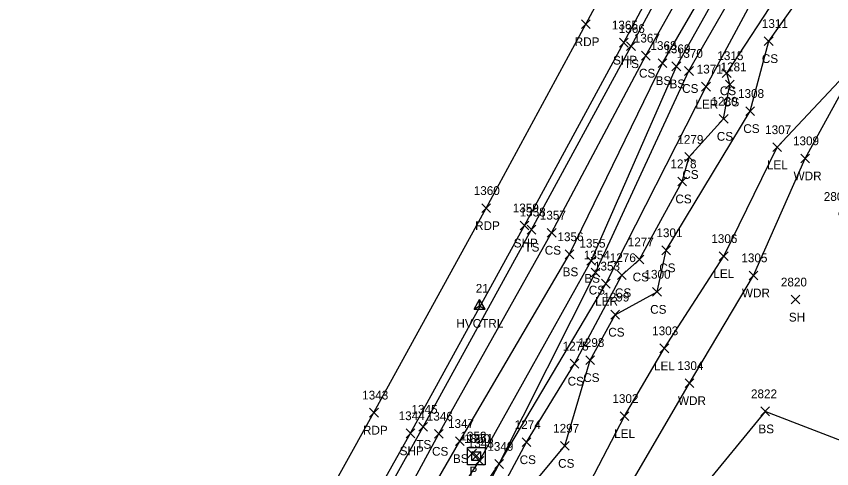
# Model space of a CAD drawing. Extents: x 1483143 to 1488182, y 802902 to 807581.
# Drawn here: x 1487266.4 to 1487452.4, y 805389.1 to 805492.2 of the extents above; entities that cross this region are included whole.
import ezdxf

# ---------------------------------------------------------------- set-up
doc = ezdxf.new("R2010")
doc.units = 0
for name, color, linetype in [('C_A', 7, 'Continuous'), ('C_I', 7, 'Continuous'), ('CPSM', 7, 'Continuous'), ('D_A', 7, 'Continuous'), ('D_I', 7, 'Continuous'), ('D_TIC', 7, 'Continuous'), ('DS', 7, 'Continuous'), ('L_A', 7, 'Continuous'), ('L_I', 7, 'Continuous'), ('L_TIC', 7, 'Continuous'), ('LARO', 7, 'Continuous'), ('LAWA', 7, 'Continuous'), ('LELB', 7, 'Continuous'), ('P_A', 7, 'Continuous'), ('P_I', 7, 'Continuous'), ('P_TIC', 7, 'Continuous'), ('PET', 7, 'Continuous'), ('PSP', 7, 'Continuous')]:
    doc.layers.add(name, color=color, linetype=linetype)

msp = doc.modelspace()

# ---------------------------------------------------------------- linework, layer by layer
at = {"layer": 'CPSM'}
for p, q in [((1487370.88, 805425.46), (1487372.13, 805427.62)), ((1487373.38, 805425.46), (1487372.13, 805427.62)), ((1487372.13, 805426.18), (1487372.13, 805427.62)), ((1487370.88, 805425.46), (1487372.13, 805426.18)), ((1487370.88, 805425.46), (1487373.38, 805425.46)), ((1487372.13, 805426.18), (1487372.13, 805426.18)), ((1487372.13, 805426.18), (1487373.38, 805425.46))]:
    msp.add_line(p, q, dxfattribs=at)
at = {"layer": 'D_TIC'}
for points in [[(1487369.43, 805391.49), (1487371.43, 805393.49)], [(1487371.43, 805391.49), (1487369.43, 805393.49)], [(1487370.4, 805390.97), (1487372.4, 805392.97)], [(1487372.4, 805390.97), (1487370.4, 805392.97)]]:
    msp.add_lwpolyline(points, dxfattribs=at)
at = {"layer": 'DS'}
for p, q in [((1487369.36, 805393.91), (1487373.36, 805393.91)), ((1487369.36, 805389.91), (1487369.36, 805393.91)), ((1487373.36, 805393.91), (1487373.36, 805389.91)), ((1487370.36, 805390.91), (1487370.36, 805392.91)), ((1487370.36, 805392.91), (1487372.36, 805392.91)), ((1487371.37, 805391.91), (1487371.37, 805391.91)), ((1487371.37, 805391.91), (1487371.37, 805391.91)), ((1487372.36, 805392.91), (1487372.36, 805390.91)), ((1487372.36, 805390.91), (1487370.36, 805390.91)), ((1487373.36, 805389.91), (1487369.36, 805389.91))]:
    msp.add_line(p, q, dxfattribs=at)
at = {"layer": 'L_TIC'}
for points in [[(1487437.06, 805485.56), (1487439.06, 805487.56)], [(1487439.06, 805485.56), (1487437.06, 805487.56)], [(1487405.66, 805484.41), (1487407.66, 805486.41)], [(1487407.66, 805484.41), (1487405.66, 805486.41)], [(1487409.04, 805482.24), (1487411.04, 805484.24)], [(1487411.04, 805482.24), (1487409.04, 805484.24)], [(1487412.83, 805480.53), (1487414.83, 805482.53)], [(1487414.83, 805480.53), (1487412.83, 805482.53)], [(1487416, 805479.8), (1487418, 805481.8)], [(1487418, 805479.8), (1487416, 805481.8)], [(1487418.88, 805478.75), (1487420.88, 805480.75)], [(1487420.88, 805478.75), (1487418.88, 805480.75)], [(1487427.48, 805478.23), (1487429.48, 805480.23)], [(1487429.48, 805478.23), (1487427.48, 805480.23)], [(1487428.21, 805475.67), (1487430.21, 805477.67)], [(1487430.21, 805475.67), (1487428.21, 805477.67)], [(1487422.77, 805475.17), (1487424.77, 805477.17)], [(1487424.77, 805475.17), (1487422.77, 805477.17)], [(1487432.83, 805469.6), (1487434.83, 805471.6)], [(1487434.83, 805469.6), (1487432.83, 805471.6)], [(1487426.79, 805467.84), (1487428.79, 805469.84)], [(1487428.79, 805467.84), (1487426.79, 805469.84)], [(1487439.02, 805461.35), (1487441.02, 805463.35)], [(1487441.02, 805461.35), (1487439.02, 805463.35)], [(1487418.92, 805459.14), (1487420.92, 805461.14)], [(1487420.92, 805459.14), (1487418.92, 805461.14)], [(1487445.38, 805458.81), (1487447.38, 805460.81)], [(1487447.38, 805458.81), (1487445.38, 805460.81)], [(1487417.34, 805453.56), (1487419.34, 805455.56)], [(1487419.34, 805453.56), (1487417.34, 805455.56)], [(1487382.94, 805442.57), (1487384.94, 805444.57)], [(1487384.94, 805442.57), (1487382.94, 805444.57)], [(1487387.55, 805441.86), (1487389.55, 805443.86)], [(1487389.55, 805441.86), (1487387.55, 805443.86)], [(1487391.63, 805436.94), (1487393.63, 805438.94)], [(1487393.63, 805436.94), (1487391.63, 805438.94)], [(1487413.66, 805437.85), (1487415.66, 805439.85)], [(1487415.66, 805437.85), (1487413.66, 805439.85)], [(1487426.8, 805436.51), (1487428.8, 805438.51)], [(1487428.8, 805436.51), (1487426.8, 805438.51)], [(1487396.58, 805435.46), (1487398.58, 805437.46)], [(1487398.58, 805435.46), (1487396.58, 805437.46)], [(1487407.6, 805435.76), (1487409.6, 805437.76)], [(1487409.6, 805435.76), (1487407.6, 805437.76)], [(1487397.58, 805432.78), (1487399.58, 805434.78)], [(1487399.58, 805432.78), (1487397.58, 805434.78)], [(1487403.56, 805432.17), (1487405.56, 805434.17)], [(1487405.56, 805432.17), (1487403.56, 805434.17)], [(1487433.6, 805432.13), (1487435.6, 805434.13)], [(1487435.6, 805432.13), (1487433.6, 805434.13)], [(1487399.9, 805430.24), (1487401.9, 805432.24)], [(1487401.9, 805430.24), (1487399.9, 805432.24)], [(1487411.59, 805428.38), (1487413.59, 805430.38)], [(1487413.59, 805428.38), (1487411.59, 805430.38)], [(1487443.19, 805426.61), (1487445.19, 805428.61)], [(1487445.19, 805426.61), (1487443.19, 805428.61)], [(1487402.03, 805423.17), (1487404.03, 805425.17)], [(1487404.03, 805423.17), (1487402.03, 805425.17)], [(1487413.25, 805415.49), (1487415.25, 805417.49)], [(1487415.25, 805415.49), (1487413.25, 805417.49)], [(1487396.32, 805412.81), (1487398.32, 805414.81)], [(1487398.32, 805412.81), (1487396.32, 805414.81)], [(1487392.76, 805412), (1487394.76, 805414)], [(1487394.76, 805412), (1487392.76, 805414)], [(1487419, 805407.55), (1487421, 805409.55)], [(1487421, 805407.55), (1487419, 805409.55)], [(1487436.28, 805401.12), (1487438.28, 805403.12)], [(1487438.28, 805401.12), (1487436.28, 805403.12)], [(1487404.19, 805400.03), (1487406.19, 805402.03)], [(1487406.19, 805400.03), (1487404.19, 805402.03)], [(1487358.27, 805397.59), (1487360.27, 805399.59)], [(1487360.27, 805397.59), (1487358.27, 805399.59)], [(1487361.83, 805396.01), (1487363.83, 805398.01)], [(1487363.83, 805396.01), (1487361.83, 805398.01)], [(1487366.6, 805394.34), (1487368.6, 805396.34)], [(1487368.6, 805394.34), (1487366.6, 805396.34)], [(1487381.82, 805394.1), (1487383.82, 805396.1)], [(1487383.82, 805394.1), (1487381.82, 805396.1)], [(1487390.59, 805393.26), (1487392.59, 805395.26)], [(1487392.59, 805393.26), (1487390.59, 805395.26)], [(1487371.12, 805389.86), (1487373.12, 805391.86)], [(1487373.12, 805389.86), (1487371.12, 805391.86)], [(1487375.58, 805389.13), (1487377.58, 805391.13)], [(1487377.58, 805389.13), (1487375.58, 805391.13)], [(1487375.58, 805389.13), (1487377.58, 805391.13)], [(1487377.58, 805389.13), (1487375.58, 805391.13)]]:
    msp.add_lwpolyline(points, dxfattribs=at)
at = {"layer": 'LARO'}
for points in [[(1487124.31, 804973.13), (1487145.49, 805006.81), (1487169.77, 805044.38), (1487180.59, 805057.87), (1487189.8, 805070.17), (1487199.3, 805080.96), (1487217.89, 805101.74), (1487229.45, 805124.32), (1487246.83, 805150.76), (1487254.41, 805169.19), (1487269.28, 805204.96), (1487282.34, 805212.7), (1487284.63, 805226.5), (1487290.62, 805235.83), (1487297.31, 805243.76), (1487306.73, 805267.09), (1487309.81, 805276.71), (1487327.69, 805305.4), (1487333.49, 805320.05), (1487351.27, 805341.81), (1487376.58, 805390.13), (1487400.9, 805431.24), (1487423.77, 805476.17), (1487448.72, 805522.61)], [(1487275.82, 805186.86), (1487281.82, 805201.01), (1487291.77, 805208.89), (1487296.21, 805220.88), (1487297.4, 805236.19), (1487306.61, 805244.48), (1487316.03, 805247.44), (1487325.53, 805270.19), (1487336.29, 805289.62), (1487349.28, 805303.76), (1487363.04, 805323.38), (1487373.75, 805338.95), (1487382.28, 805358.58), (1487388.76, 805365.45), (1487390.53, 805372.85), (1487405.19, 805401.03), (1487414.25, 805416.49), (1487427.8, 805437.51), (1487440.02, 805462.35), (1487458.8, 805482.34), (1487468.72, 805503.53)]]:
    msp.add_lwpolyline(points, dxfattribs=at)
at = {"layer": 'LAWA'}
msp.add_lwpolyline([(1487288.55, 805192.53), (1487294.52, 805206.51), (1487300.85, 805219.32), (1487309.39, 805232.65), (1487323.83, 805245.51), (1487330.77, 805260.07), (1487338.78, 805272.82), (1487344.77, 805283.02), (1487356.05, 805303.3), (1487368.2, 805318.3), (1487378.28, 805337.62), (1487391.65, 805357.45), (1487395.2, 805367.59), (1487402.1, 805377.95), (1487420, 805408.55), (1487434.6, 805433.13), (1487446.38, 805459.81), (1487458.8, 805482.34), (1487472.47, 805498.82)], dxfattribs=at)
at = {"layer": 'LELB'}
for points in [[(1487199.3, 805080.96), (1487209.02, 805107.06), (1487224.53, 805127.21), (1487240.95, 805152.24), (1487249.95, 805171.94), (1487269.65, 805210.5), (1487285.86, 805237.33), (1487303.36, 805267.84), (1487322.25, 805302.17), (1487347.45, 805347.07), (1487376.58, 805390.13), (1487398.58, 805433.78), (1487419.88, 805479.75), (1487445.41, 805524.09), (1487470.45, 805569.86), (1487486.06, 805603.16), (1487492.1, 805615.56), (1487500.68, 805632.42), (1487507.33, 805640.17), (1487520.3, 805671.34), (1487528.77, 805686.31), (1487539.17, 805698.49)], [(1487494, 805544.66), (1487489.98, 805516.76), (1487483.1, 805499.99), (1487469.62, 805485.44), (1487459.73, 805470.37), (1487454.06, 805447.12), (1487466.58, 805438.47), (1487460.53, 805427.6), (1487458.79, 805393.78), (1487437.28, 805402.12), (1487422.27, 805383.88)], [(1487108.71, 804980.78), (1487132.66, 805016.32), (1487156.92, 805053.98), (1487173.31, 805079.98), (1487194.46, 805114.79), (1487207.05, 805135.95), (1487220.86, 805159.73), (1487233.38, 805181.3), (1487254.33, 805216.27), (1487271.44, 805245.69), (1487289.79, 805275.85), (1487308.89, 805309.94), (1487335.6, 805356.15), (1487359.27, 805398.59), (1487383.94, 805443.57), (1487406.66, 805485.41), (1487431.45, 805531.24)], [(1487141.45, 805012.57), (1487160.97, 805051.58), (1487177.59, 805077.87), (1487198.8, 805111.86), (1487211.59, 805133.5), (1487225.91, 805156.73), (1487238.62, 805176.26), (1487258.28, 805214.16), (1487275.11, 805243.36), (1487293.13, 805273.9), (1487313.26, 805307.35), (1487339.04, 805353.08), (1487362.83, 805397.01), (1487388.55, 805442.86), (1487410.04, 805483.24), (1487436.07, 805529.53)], [(1487115.55, 804977.3), (1487141.45, 805012.57), (1487163.51, 805049.72), (1487181.31, 805075.62), (1487202.21, 805110.17), (1487217.83, 805130.45), (1487232, 805156.36), (1487242.54, 805175.79), (1487260.94, 805211.88), (1487278.65, 805241.13), (1487296.94, 805270.92), (1487316.03, 805304.83), (1487341.87, 805350.7), (1487367.6, 805395.34), (1487392.63, 805437.94), (1487413.83, 805481.53), (1487440.22, 805526.89)], [(1487119.27, 804975.75), (1487145.32, 805010.11), (1487166.09, 805047.54), (1487184.56, 805073.64), (1487204.9, 805108.12), (1487221.47, 805128.3), (1487235.08, 805155.22), (1487247.48, 805170.55), (1487262.97, 805210.14), (1487282.96, 805240.11), (1487299.52, 805269.42), (1487319.05, 805303.47), (1487344.42, 805349.03), (1487372.12, 805390.86), (1487397.58, 805436.46), (1487417, 805480.8), (1487442.28, 805525.8)], [(1487325.93, 805295.16), (1487342.92, 805328.16), (1487355.08, 805342.16), (1487362.03, 805357.72), (1487370.08, 805366.01), (1487372.32, 805375.57), (1487382.82, 805395.1), (1487393.76, 805413), (1487404.56, 805433.17), (1487408.6, 805436.76), (1487418.34, 805454.56), (1487419.92, 805460.14), (1487427.79, 805468.84), (1487429.21, 805476.67), (1487428.48, 805479.23), (1487445.24, 805504.83)], [(1487306.61, 805244.48), (1487309.54, 805255.21), (1487320.74, 805274.89), (1487332.26, 805293.3), (1487346.73, 805329.48), (1487355.33, 805337.27), (1487367.56, 805346.19), (1487373.17, 805345.31), (1487376.36, 805375.93), (1487391.59, 805394.26), (1487397.32, 805413.81), (1487403.03, 805424.17), (1487412.59, 805429.38), (1487414.66, 805438.85), (1487433.83, 805470.6), (1487438.06, 805486.56), (1487449.51, 805502.69)]]:
    msp.add_lwpolyline(points, dxfattribs=at)
at = {"layer": 'P_TIC'}
for points in [[(1487395.33, 805489.41), (1487397.33, 805491.41)], [(1487397.33, 805489.41), (1487395.33, 805491.41)], [(1487404.03, 805485.21), (1487406.03, 805487.21)], [(1487406.03, 805485.21), (1487404.03, 805487.21)], [(1487372.61, 805447.47), (1487374.61, 805449.47)], [(1487374.61, 805447.47), (1487372.61, 805449.47)], [(1487381.38, 805443.5), (1487383.38, 805445.5)], [(1487383.38, 805443.5), (1487381.38, 805445.5)], [(1487347.03, 805400.83), (1487349.03, 805402.83)], [(1487349.03, 805400.83), (1487347.03, 805402.83)], [(1487355.35, 805396.12), (1487357.35, 805398.12)], [(1487357.35, 805396.12), (1487355.35, 805398.12)]]:
    msp.add_lwpolyline(points, dxfattribs=at)
at = {"layer": 'PET'}
msp.add_lwpolyline([(1487100.01, 804984.32), (1487124.37, 805022.55), (1487148.19, 805060.93), (1487163.62, 805085.69), (1487185.29, 805121.77), (1487197.78, 805142.12), (1487211.62, 805165.78), (1487224.01, 805186.83), (1487244.77, 805222.1), (1487262.9, 805253.28), (1487279.63, 805281.48), (1487299.46, 805315.66), (1487325.71, 805361.73), (1487348.03, 805401.83), (1487373.61, 805448.47), (1487396.33, 805490.41), (1487421.9, 805537.94)], dxfattribs=at)
at = {"layer": 'PSP'}
msp.add_lwpolyline([(1487105.23, 804982.13), (1487129.96, 805018.35), (1487154.68, 805055.53), (1487171.02, 805081.93), (1487192.51, 805116.63), (1487204.72, 805136.95), (1487219.03, 805160.88), (1487231.84, 805182.51), (1487252.47, 805217.19), (1487269.89, 805246.6), (1487288.3, 805277.02), (1487307.74, 805310.87), (1487334.08, 805357.49), (1487356.35, 805397.12), (1487382.38, 805444.5), (1487405.03, 805486.21), (1487429.8, 805532.42)], dxfattribs=at)

# ---------------------------------------------------------------- texts
at = {"layer": 'C_A'}
msp.add_text('HVCTRL', height=2, dxfattribs=at).set_placement((1487366.83, 805421.18))
at = {"layer": 'C_I'}
msp.add_text('21', height=2, dxfattribs=at).set_placement((1487371.24, 805429.18))
at = {"layer": 'D_A'}
msp.add_text('P', height=2, dxfattribs=at).set_placement((1487369.81, 805387.49))
at = {"layer": 'D_I'}
for s, p in [('1352', (1487367.74, 805395.49)), ('1350', (1487368.59, 805394.91)), ('1351', (1487369.28, 805394.97))]:
    msp.add_text(s, height=2, dxfattribs=at).set_placement(p)
at = {"layer": 'L_A'}
for s, p in [('CS', (1487436.5, 805481.56)), ('TS', (1487405.06, 805480.41)), ('CS', (1487408.48, 805478.24)), ('BS', (1487412.27, 805476.53)), ('BS', (1487415.44, 805475.8)), ('CS', (1487418.32, 805474.75)), ('CS', (1487426.92, 805474.23)), ('CS', (1487427.65, 805471.67)), ('LER', (1487421.35, 805471.17)), ('CS', (1487432.27, 805465.6)), ('CS', (1487426.23, 805463.84)), ('LEL', (1487437.66, 805457.35)), ('CS', (1487418.36, 805455.14)), ('WDR', (1487443.74, 805454.81)), ('CS', (1487416.78, 805449.56)), ('TS', (1487382.35, 805438.57)), ('CS', (1487386.99, 805437.86)), ('BS', (1487391.07, 805432.94)), ('CS', (1487413.1, 805433.85)), ('BS', (1487396.02, 805431.46)), ('CS', (1487407.04, 805431.76)), ('LEL', (1487425.44, 805432.51)), ('CS', (1487397.02, 805428.78)), ('CS', (1487403, 805428.17)), ('WDR', (1487431.96, 805428.13)), ('LER', (1487398.48, 805426.24)), ('CS', (1487411.03, 805424.38)), ('SH', (1487442.67, 805422.61)), ('CS', (1487401.47, 805419.17)), ('LEL', (1487411.89, 805411.49)), ('CS', (1487395.76, 805408.81)), ('CS', (1487392.2, 805408)), ('WDR', (1487417.37, 805403.55)), ('LEL', (1487402.82, 805396.03)), ('BS', (1487435.72, 805397.12)), ('TS', (1487357.68, 805393.59)), ('CS', (1487361.27, 805392.01)), ('BS', (1487366.04, 805390.34)), ('CS', (1487381.26, 805390.1)), ('CS', (1487390.03, 805389.26))]:
    msp.add_text(s, height=2, dxfattribs=at).set_placement(p)
at = {"layer": 'L_I'}
for s, p in [('1366', (1487403.86, 805488.41)), ('1311', (1487436.5, 805489.56)), ('1367', (1487407.3, 805486.24)), ('1368', (1487411.09, 805484.53)), ('1369', (1487414.26, 805483.8)), ('1370', (1487417.1, 805482.75)), ('1315', (1487426.35, 805482.23)), ('1371', (1487421.64, 805479.17)), ('1281', (1487427.08, 805479.67)), ('1308', (1487431.06, 805473.6)), ('1280', (1487425.01, 805471.84)), ('1307', (1487437.25, 805465.35)), ('1279', (1487417.22, 805463.14)), ('1309', (1487443.6, 805462.81)), ('1278', (1487415.65, 805457.56)), ('2800', (1487450.63, 805450.12)), ('1358', (1487381.25, 805446.57)), ('1357', (1487385.86, 805445.86)), ('1301', (1487412.45, 805441.85)), ('1356', (1487389.88, 805440.94)), ('1306', (1487424.97, 805440.51)), ('1355', (1487394.89, 805439.46)), ('1277', (1487405.91, 805439.76)), ('1354', (1487395.89, 805436.78)), ('1276', (1487401.81, 805436.17)), ('1305', (1487431.83, 805436.13)), ('1353', (1487398.2, 805434.24)), ('1300', (1487409.73, 805432.38)), ('2820', (1487440.84, 805430.61)), ('1299', (1487400.33, 805427.17)), ('1303', (1487411.48, 805419.49)), ('1275', (1487391.06, 805416)), ('1298', (1487394.63, 805416.81)), ('1304', (1487417.23, 805411.55)), ('2822', (1487434.02, 805405.12)), ('1302', (1487402.41, 805404.03)), ('1345', (1487356.58, 805401.59)), ('1346', (1487360.08, 805400.01)), ('1347', (1487364.91, 805398.34)), ('1274', (1487380.13, 805398.1)), ('1297', (1487388.89, 805397.26)), ('1348', (1487369.43, 805393.86)), ('1349', (1487373.88, 805393.13)), ('1349', (1487373.88, 805393.13))]:
    msp.add_text(s, height=2, dxfattribs=at).set_placement(p)
at = {"layer": 'P_A'}
for s, p in [('RDP', (1487393.82, 805485.41)), ('SHP', (1487402.56, 805481.21)), ('RDP', (1487371.1, 805443.47)), ('SHP', (1487379.91, 805439.5)), ('RDP', (1487345.52, 805396.83)), ('SHP', (1487353.89, 805392.12))]:
    msp.add_text(s, height=2, dxfattribs=at).set_placement(p)
at = {"layer": 'P_I'}
for s, p in [('1365', (1487402.29, 805489.21)), ('1360', (1487370.78, 805451.47)), ('1359', (1487379.68, 805447.5)), ('1343', (1487345.34, 805404.83)), ('1344', (1487353.66, 805400.12))]:
    msp.add_text(s, height=2, dxfattribs=at).set_placement(p)

doc.saveas('drawing.dxf')
